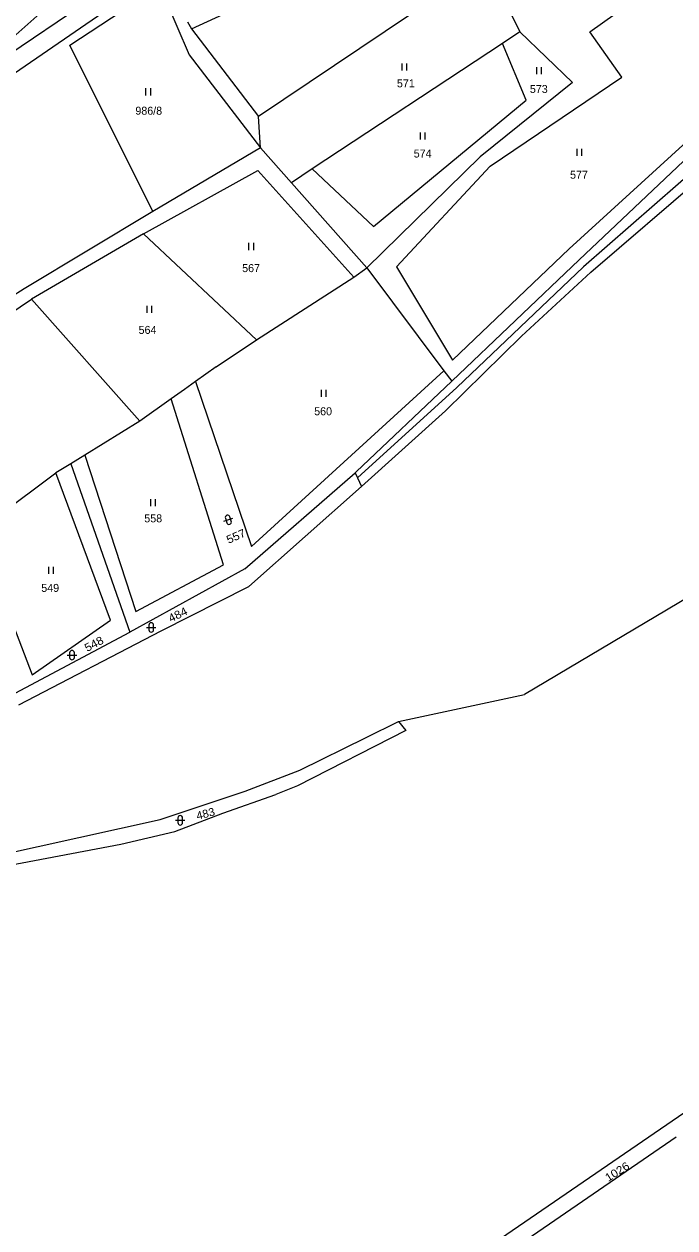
# Model space of a CAD drawing. Extents: x -744132 to -742433, y -984679 to -982287.
# Drawn here: x -743243.4 to -743105, y -983707.4 to -983451.6 of the extents above; entities that cross this region are included whole.
import ezdxf

# ---------------------------------------------------------------- set-up
doc = ezdxf.new("R2010")
doc.units = 0
doc.header["$LTSCALE"] = 0.68
doc.layers.add('1', color=7, linetype='Continuous', lineweight=25)
doc.layers.add('3', color=7, linetype='Continuous', lineweight=25)
doc.layers.add('2', color=7, linetype='Continuous')

msp = doc.modelspace()

# ---------------------------------------------------------------- linework, layer by layer
at = {"layer": '1'}
for p, q in [((-743161.46, -983404.38), (-743265.19, -983475.74)), ((-743207.81, -983452.66), (-743154.52, -983428.07)), ((-743123.13, -983453.28), (-743099.09, -983436.19)), ((-743145.02, -983438.89), (-743137.99, -983453.28)), ((-743147.5, -983440.33), (-743193.5, -983471.29)), ((-743256.1, -983464.52), (-743224.95, -983443.43)), ((-743245.73, -983454.48), (-743234.78, -983444.72)), ((-743233.66, -983456.15), (-743214.58, -983443.58)), ((-743214.58, -983443.58), (-743208.24, -983458.18)), ((-743208.65, -983451.19), (-743207.81, -983452.66)), ((-743207.81, -983452.66), (-743193.5, -983471.29)), ((-743137.99, -983453.28), (-743141.64, -983455.74)), ((-743137.99, -983453.28), (-743126.81, -983464.08)), ((-743116.31, -983462.88), (-743123.13, -983453.28)), ((-743216.01, -983491.44), (-743233.66, -983456.15)), ((-743141.64, -983455.74), (-743182.13, -983482.38)), ((-743136.61, -983467.78), (-743141.64, -983455.74)), ((-743208.24, -983458.18), (-743193.14, -983477.94)), ((-743084, -983462.6), (-743125.36, -983501.7)), ((-743126.81, -983464.08), (-743146.39, -983479.81)), ((-743144.3, -983481.8), (-743116.31, -983462.88)), ((-743087.36, -983462.79), (-743127.53, -983499.42)), ((-743169.08, -983494.64), (-743136.61, -983467.78)), ((-743193.14, -983477.94), (-743193.5, -983471.29)), ((-743122.91, -983504.38), (-743087.48, -983473.88)), ((-743193.14, -983477.94), (-743216.01, -983491.44)), ((-743186.52, -983485.38), (-743193.14, -983477.94)), ((-743170.49, -983503.4), (-743146.39, -983479.81)), ((-743098.21, -983480.3), (-743124.44, -983503.22)), ((-743217.97, -983496.21), (-743193.69, -983482.73)), ((-743193.69, -983482.73), (-743173.3, -983505.41)), ((-743182.13, -983482.38), (-743186.52, -983485.38)), ((-743182.13, -983482.38), (-743169.08, -983494.64)), ((-743144.3, -983481.8), (-743164.18, -983503.2)), ((-743186.52, -983485.38), (-743170.49, -983503.4)), ((-743216.01, -983491.44), (-743243.35, -983507.86)), ((-743217.97, -983496.21), (-743241.79, -983510.09)), ((-743217.97, -983496.21), (-743193.95, -983518.74)), ((-743152.28, -983523.06), (-743127.53, -983499.42)), ((-743173.3, -983505.41), (-743170.49, -983503.4)), ((-743170.49, -983503.4), (-743154.13, -983525.3)), ((-743164.18, -983503.2), (-743152.28, -983523.06)), ((-743152.46, -983527.54), (-743125.36, -983501.7)), ((-743124.44, -983503.22), (-743151.38, -983528.82)), ((-743193.95, -983518.74), (-743173.3, -983505.41)), ((-743137.66, -983517.95), (-743122.91, -983504.38)), ((-743243.35, -983507.86), (-743246.22, -983509.7)), ((-743264.23, -983525.16), (-743241.79, -983510.09)), ((-743241.79, -983510.09), (-743218.75, -983535.99)), ((-743202.55, -983524.47), (-743193.95, -983518.74)), ((-743153.79, -983533.78), (-743137.66, -983517.95)), ((-743202.55, -983524.47), (-743206.93, -983527.59)), ((-743194.99, -983562.64), (-743154.13, -983525.3)), ((-743154.13, -983525.3), (-743152.46, -983527.54)), ((-743206.93, -983527.59), (-743209.25, -983529.29)), ((-743206.93, -983527.59), (-743194.99, -983562.64)), ((-743172.76, -983546.8), (-743152.46, -983527.54)), ((-743151.38, -983528.82), (-743172.51, -983548.05)), ((-743212.07, -983531.28), (-743218.75, -983535.99)), ((-743209.25, -983529.29), (-743212.07, -983531.28)), ((-743200.98, -983566.5), (-743212.07, -983531.28)), ((-743171.64, -983549.89), (-743153.79, -983533.78)), ((-743218.75, -983535.99), (-743230.47, -983543.23)), ((-743230.47, -983543.23), (-743233.43, -983545.05)), ((-743230.47, -983543.23), (-743219.61, -983576.43)), ((-743253.29, -983559.46), (-743236.59, -983546.99)), ((-743233.43, -983545.05), (-743236.59, -983546.99)), ((-743224.98, -983578.32), (-743236.59, -983546.99)), ((-743233.43, -983545.05), (-743220.9, -983580.83)), ((-743196.46, -983567.37), (-743173, -983547.01)), ((-743173, -983547.01), (-743172.76, -983546.8)), ((-743173, -983547.01), (-743172.51, -983548.05)), ((-743172.51, -983548.05), (-743171.64, -983549.89)), ((-743195.57, -983571.16), (-743171.64, -983549.89)), ((-743253.29, -983559.46), (-743241.65, -983589.89)), ((-743196.46, -983567.37), (-743220.9, -983580.83)), ((-743219.61, -983576.43), (-743200.98, -983566.5)), ((-743214.25, -983580.52), (-743195.57, -983571.16)), ((-743099.64, -983571.88), (-743137.01, -983594.08)), ((-743241.65, -983589.89), (-743224.98, -983578.32)), ((-743246.3, -983594.38), (-743220.9, -983580.83)), ((-743244.45, -983596.31), (-743214.25, -983580.52)), ((-743163.76, -983599.82), (-743137.01, -983594.08)), ((-743170.66, -983603.24), (-743163.76, -983599.82)), ((-743163.76, -983599.82), (-743162.21, -983601.74)), ((-743162.21, -983601.74), (-743185.25, -983613.46)), ((-743184.73, -983610.17), (-743170.66, -983603.24)), ((-743196.39, -983614.61), (-743184.73, -983610.17)), ((-743185.25, -983613.46), (-743189.87, -983615.33)), ((-743214.43, -983620.67), (-743196.39, -983614.61)), ((-743255.3, -983629.65), (-743214.43, -983620.67)), ((-743222.8, -983625.9), (-743211.31, -983623.2)), ((-743253.98, -983631.76), (-743222.8, -983625.9)), ((-743095.85, -983678.02), (-743155, -983718.55)), ((-743104.75, -983688.16), (-743152.82, -983721.07))]:
    msp.add_line(p, q, dxfattribs=at)
msp.add_lwpolyline([(-743211.31, -983623.2), (-743201.09, -983619.31), (-743189.87, -983615.33)], dxfattribs=at)
at = {"layer": '3'}
for p, q in [((-743163.011, -983461.49), (-743163.011, -983459.99)), ((-743162.01, -983461.49), (-743162.01, -983459.99)), ((-743134.361, -983462.31), (-743134.361, -983460.81)), ((-743133.36, -983462.31), (-743133.36, -983460.81)), ((-743217.451, -983466.78), (-743217.451, -983465.28)), ((-743216.45, -983466.78), (-743216.45, -983465.28)), ((-743159.131, -983476.17), (-743159.131, -983474.67)), ((-743158.13, -983476.17), (-743158.13, -983474.67)), ((-743125.801, -983479.66), (-743125.801, -983478.16)), ((-743124.8, -983479.66), (-743124.8, -983478.16)), ((-743195.561, -983499.64), (-743195.561, -983498.14)), ((-743194.56, -983499.64), (-743194.56, -983498.14)), ((-743217.231, -983512.99), (-743217.231, -983511.49)), ((-743216.23, -983512.99), (-743216.23, -983511.49)), ((-743180.151, -983530.84), (-743180.151, -983529.34)), ((-743179.15, -983530.84), (-743179.15, -983529.34)), ((-743216.421, -983554.1), (-743216.421, -983552.6)), ((-743215.42, -983554.1), (-743215.42, -983552.6)), ((-743200.901, -983557.269), (-743198.997, -983556.651)), ((-743200.579, -983556.639), (-743200.27, -983557.591)), ((-743199.318, -983557.281), (-743199.627, -983556.329)), ((-743238.121, -983568.44), (-743238.121, -983566.94)), ((-743237.12, -983568.44), (-743237.12, -983566.94)), ((-743217.341, -983579.831), (-743215.339, -983579.831)), ((-743216.841, -983579.331), (-743216.841, -983580.332)), ((-743215.839, -983580.332), (-743215.839, -983579.331)), ((-743233.681, -983585.211), (-743233.681, -983586.212)), ((-743232.679, -983586.212), (-743232.679, -983585.211)), ((-743234.181, -983585.711), (-743232.179, -983585.711)), ((-743211.181, -983620.811), (-743209.179, -983620.811)), ((-743210.681, -983620.311), (-743210.681, -983621.312)), ((-743209.679, -983621.312), (-743209.679, -983620.311))]:
    msp.add_line(p, q, dxfattribs=at)
for centre, start, end in [((-743200.1032, -983556.4843), 18, 198), ((-743199.7942, -983557.4353), 198, 17.98789), ((-743216.34, -983579.3309), 0, 180), ((-743216.34, -983580.3309), 180, 359.98789), ((-743233.18, -983585.2109), 0, 180), ((-743233.18, -983586.2109), 180, 359.98789), ((-743210.18, -983620.3109), 0, 180), ((-743210.18, -983621.3109), 180, 359.98789)]:
    msp.add_arc(centre, 0.5, start, end, dxfattribs=at)

# ---------------------------------------------------------------- texts
at = {"layer": '2'}
for s, p in [('571', (-743164.11, -983465.075)), ('573', (-743135.85, -983466.275)), ('986/8', (-743219.71, -983470.895)), ('574', (-743160.54, -983479.985)), ('577', (-743127.31, -983484.495)), ('567', (-743197.01, -983504.335)), ('564', (-743219.02, -983517.465)), ('560', (-743181.7, -983534.755)), ('558', (-743217.81, -983557.505)), ('549', (-743239.71, -983572.285))]:
    msp.add_text(s, height=1.7, dxfattribs=at).set_placement(p)
for s, rotation, width, p in [('557', 24, 1.1, (-743199.887, -983562.078)), ('484', 26, 1.1, (-743212.193, -983578.801)), ('548', 28, 1.1, (-743229.95, -983585.065)), ('483', 15, 1.05, (-743206.5, -983620.74)), ('1026', 32, 1.1, (-743119.194, -983697.66))]:
    msp.add_text(s, height=1.7, rotation=rotation, dxfattribs=dict(at, width=width)).set_placement(p)

doc.saveas('drawing.dxf')
